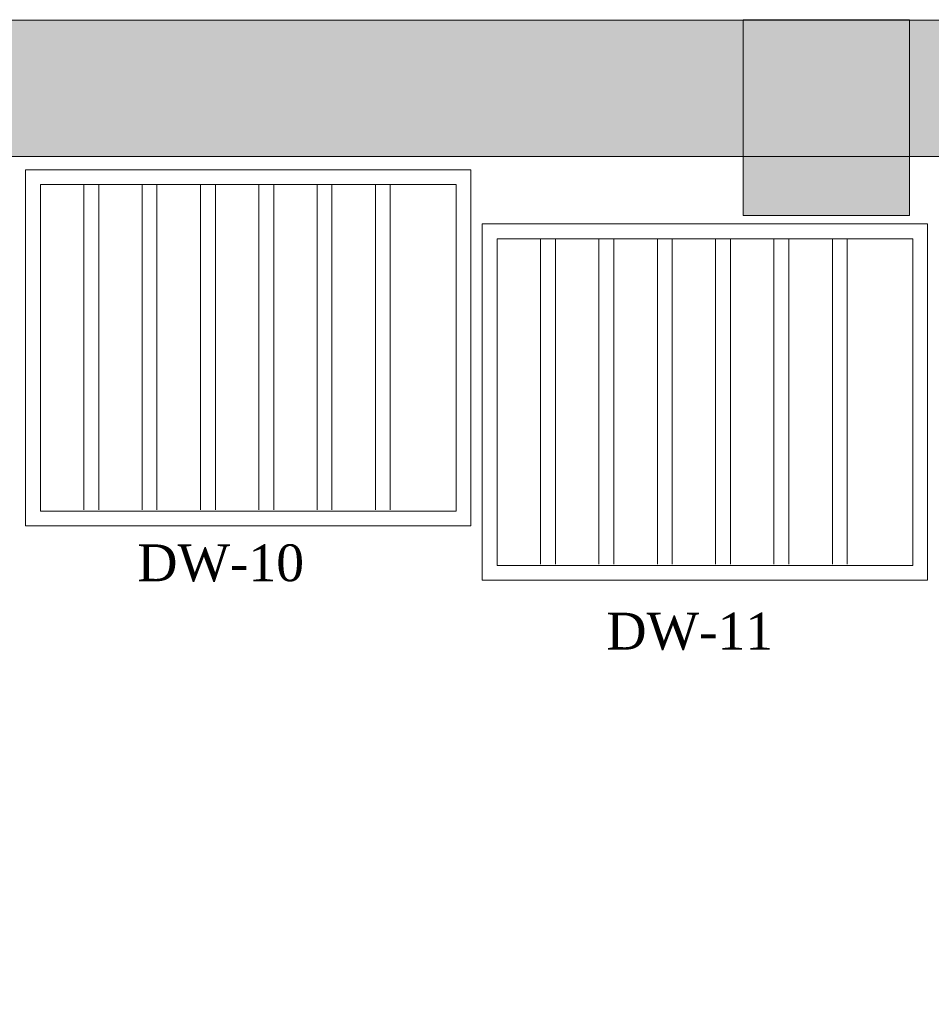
# Model space of a CAD drawing. Extents: x 3940905 to 4145695, y 925352 to 1109797.
# Tile 299 of 656: x 3980586 to 3982121, y 1100651 to 1102309. Entities that reach past the tile are written whole.
import ezdxf

# ---------------------------------------------------------------- set-up
doc = ezdxf.new("R2010")
doc.units = 0
doc.header["$LTSCALE"] = 750
doc.header["$MEASUREMENT"] = 0
doc.layers.get('0').update_dxf_attribs({"linetype": 'CONTINUOUS', "lineweight": 0})
for name, color, linetype, lineweight in [('CKD Equipments', 252, 'CONTINUOUS', 0), ('COLUMN', 1, 'CONTINUOUS', 9), ('HATCH', 7, 'CONTINUOUS', 0), ('wall', 7, 'CONTINUOUS', 25)]:
    doc.layers.add(name, color=color, linetype=linetype, lineweight=lineweight)
doc.layers.add('PDF_A - TEXT', color=7, linetype='CONTINUOUS')
doc.styles.add('CKD_Dimension Text', font='BOOKOS.TTF')

# ---------------------------------------------------------------- blocks, each defined once
blk = doc.blocks.new('COLUMN')
at = {"layer": 'COLUMN'}
h = blk.add_hatch(color=1, dxfattribs=at)
h.dxf.hatch_style = 1
h.paths.add_polyline_path([(2683499, 965771.1), (2684448, 965771.1), (2684448, 965331.1), (2683499, 965331.1)])
h.paths.add_polyline_path([(2684238, 970191.1), (2683499, 970191.1), (2683499, 969191.1), (2684238, 969191.1)])
h.paths.add_polyline_path([(2687443, 969266.1), (2687038, 969266.1), (2687038, 970031.1), (2687443, 970031.1)])
h.paths.add_polyline_path([(2687108, 972041.4), (2687644, 972041.4), (2687644, 971756.1), (2687108, 971756.1)])
h.paths.add_polyline_path([(2683499, 973491.1), (2684408, 973491.1), (2684408, 973041.1), (2683499, 973041.1)])
h.paths.add_polyline_path([(2683649, 975761.1), (2683978, 975761.1), (2683978, 975211.1), (2683649, 975211.1)])
h.paths.add_polyline_path([(2686978, 975811.1), (2687728, 975811.1), (2687728, 975476.1), (2686978, 975476.1)])
h.paths.add_polyline_path([(2689869, 975851.1), (2689028, 975851.1), (2689028, 975556.1), (2689869, 975556.1)])
h.paths.add_polyline_path([(2686978, 973346.1), (2687644, 973346.1), (2687644, 973116.1), (2686978, 973116.1)])
h.paths.add_polyline_path([(2683824, 977646.1), (2684029, 977646.1), (2684029, 977211.1), (2683824, 977211.1)])
h.paths.add_polyline_path([(2683824, 979911.1), (2684104, 979911.1), (2684104, 980241.1), (2683824, 980241.1)])
h.paths.add_polyline_path([(2687804, 979891.1), (2688004, 979891.1), (2688004, 980241.1), (2687804, 980241.1)])
h.paths.add_polyline_path([(2691584, 979836.1), (2692014, 979836.1), (2692014, 980241.1), (2691584, 980241.1)])
h.paths.add_polyline_path([(2691696, 977346.1), (2692014, 977346.1), (2692014, 976786.1), (2691696, 976786.1)])
h.paths.add_polyline_path([(2687443, 965841.1), (2686813, 965841.1), (2686813, 965401.1), (2687443, 965401.1)])
h.paths.add_polyline_path([(2687468, 963421.1), (2686703, 963421.1), (2686703, 962976.1), (2687468, 962976.1)])
h.paths.add_polyline_path([(2684168, 963191.1), (2683399, 963191.1), (2683399, 962446.1), (2684168, 962446.1)])
h.paths.add_polyline_path([(2684448, 958916.1), (2683399, 958916.1), (2683399, 959356.1), (2684448, 959356.1)])
h.paths.add_polyline_path([(2684448, 957356.1), (2683414, 957356.1), (2683414, 956916.1), (2684448, 956916.1)])
h.paths.add_polyline_path([(2687458, 957436.1), (2686708, 957436.1), (2686708, 956996.1), (2687458, 956996.1)])
h.paths.add_polyline_path([(2687453, 959516.1), (2686693, 959516.1), (2686693, 959086.1), (2687453, 959086.1)])
h.paths.add_polyline_path([(2683414, 953326.1), (2684313, 953326.1), (2684313, 953776.1), (2683414, 953776.1)])
h.paths.add_polyline_path([(2683294, 952396.1), (2683768, 952396.1), (2683768, 951976.1), (2683294, 951976.1)])
h.paths.add_polyline_path([(2682464, 977841.1), (2681834, 977841.1), (2681834, 977051.1), (2682464, 977051.1)])
at = {"color": 2}
blk.add_lwpolyline([(2683824, 979911.1), (2684104, 979911.1), (2684104, 980241.1), (2683824, 980241.1)], close=True, dxfattribs=at)
at = {"layer": 'COLUMN', "color": 1}
blk.add_lwpolyline([(2683824, 979911.1), (2684104, 979911.1), (2684104, 980241.1), (2683824, 980241.1)], close=True, dxfattribs=at)

msp = doc.modelspace()

# ---------------------------------------------------------------- hatches: boundary and pattern name
at = {"layer": 'HATCH'}
h = msp.add_hatch(color=8, dxfattribs=at)
h.dxf.hatch_style = 1
h.paths.add_polyline_path([(3989564.2, 1102308.4), (3976969.2, 1102308.4), (3976969.2, 1088263.4), (3976839.2, 1088263.4), (3976839.2, 1074300.4), (3977002.2, 1074300.4), (3977002.2, 1067776.4), (3977459.2, 1067776.4), (3977459.2, 1072350.4), (3977459.2, 1074463.4), (3977069.2, 1074463.4), (3977069.2, 1088033.5), (3977194.2, 1088033.4), (3977194.2, 1102078.4), (3989564.2, 1102078.4)])

# ---------------------------------------------------------------- linework, layer by layer
at = {"layer": 'CKD Equipments'}
for p, q in [((3980595.6, 1102056.3), (3981345.6, 1102056.3)), ((3980595.6, 1101456.3), (3980595.6, 1102056.3)), ((3981345.6, 1102056.3), (3981345.6, 1101456.3)), ((3980620.6, 1102031.3), (3981320.6, 1102031.3)), ((3980620.6, 1101481.3), (3980620.6, 1102031.3)), ((3981320.6, 1102031.3), (3981320.6, 1101481.3)), ((3981364.8, 1101964.9), (3982114.8, 1101964.9)), ((3981364.8, 1101364.9), (3981364.8, 1101964.9)), ((3982114.8, 1101964.9), (3982114.8, 1101364.9)), ((3981389.8, 1101939.9), (3982089.8, 1101939.9)), ((3981389.8, 1101389.9), (3981389.8, 1101939.9)), ((3982089.8, 1101939.9), (3982089.8, 1101389.9)), ((3981320.6, 1101481.3), (3980620.6, 1101481.3)), ((3981345.6, 1101456.3), (3980595.6, 1101456.3)), ((3982089.8, 1101389.9), (3981389.8, 1101389.9)), ((3982114.8, 1101364.9), (3981364.8, 1101364.9))]:
    msp.add_line(p, q, dxfattribs=at)
at = {"layer": 'CKD Equipments', "color": 252, "true_color": 0x989898}
for p, q in [((3980693.9, 1102031.3), (3980693.9, 1101483.4)), ((3980693.9, 1101483.4), (3980693.9, 1102031.3)), ((3980693.9, 1102031.3), (3980693.9, 1101483.4)), ((3980693.9, 1102031.3), (3980693.9, 1101483.9)), ((3980693.9, 1101483.9), (3980693.9, 1102031.3)), ((3980693.9, 1102031.3), (3980693.9, 1101483.9)), ((3980718.8, 1102031.3), (3980718.8, 1101483.4)), ((3980718.8, 1102031.3), (3980718.8, 1101483.4)), ((3980718.8, 1102031.3), (3980718.8, 1101483.9)), ((3980718.8, 1102031.3), (3980718.8, 1101483.9)), ((3980792.1, 1102031.3), (3980792.1, 1101483.4)), ((3980792.1, 1101483.4), (3980792.1, 1102031.3)), ((3980792.1, 1102031.3), (3980792.1, 1101483.4)), ((3980792.1, 1102031.3), (3980792.1, 1101483.9)), ((3980792.1, 1101483.9), (3980792.1, 1102031.3)), ((3980792.1, 1102031.3), (3980792.1, 1101483.9)), ((3980817, 1102031.3), (3980817, 1101483.4)), ((3980817, 1102031.3), (3980817, 1101483.4)), ((3980817, 1102031.3), (3980817, 1101483.9)), ((3980817, 1102031.3), (3980817, 1101483.9)), ((3980890.3, 1102031.3), (3980890.3, 1101483.4)), ((3980890.3, 1101483.4), (3980890.3, 1102031.3)), ((3980890.3, 1102031.3), (3980890.3, 1101483.4)), ((3980890.3, 1102031.3), (3980890.3, 1101483.9)), ((3980890.3, 1101483.9), (3980890.3, 1102031.3)), ((3980890.3, 1102031.3), (3980890.3, 1101483.9)), ((3980915.3, 1102031.3), (3980915.3, 1101483.4)), ((3980915.3, 1102031.3), (3980915.3, 1101483.4)), ((3980915.3, 1102031.3), (3980915.3, 1101483.9)), ((3980915.3, 1102031.3), (3980915.3, 1101483.9)), ((3980988.6, 1102031.3), (3980988.6, 1101483.4)), ((3980988.6, 1101483.4), (3980988.6, 1102031.3)), ((3980988.6, 1102031.3), (3980988.6, 1101483.4)), ((3980988.6, 1102031.3), (3980988.6, 1101483.9)), ((3980988.6, 1101483.9), (3980988.6, 1102031.3)), ((3980988.6, 1102031.3), (3980988.6, 1101483.9)), ((3981013.5, 1102031.3), (3981013.5, 1101483.4)), ((3981013.5, 1102031.3), (3981013.5, 1101483.4)), ((3981013.5, 1102031.3), (3981013.5, 1101483.9)), ((3981013.5, 1102031.3), (3981013.5, 1101483.9)), ((3981086.8, 1102031.3), (3981086.8, 1101483.4)), ((3981086.8, 1101483.4), (3981086.8, 1102031.3)), ((3981086.8, 1102031.3), (3981086.8, 1101483.4)), ((3981086.8, 1102031.3), (3981086.8, 1101483.9)), ((3981086.8, 1101483.9), (3981086.8, 1102031.3)), ((3981086.8, 1102031.3), (3981086.8, 1101483.9)), ((3981111.7, 1102031.3), (3981111.7, 1101483.4)), ((3981111.7, 1102031.3), (3981111.7, 1101483.4)), ((3981111.7, 1102031.3), (3981111.7, 1101483.9)), ((3981111.7, 1102031.3), (3981111.7, 1101483.9)), ((3981185, 1102031.3), (3981185, 1101483.4)), ((3981185, 1101483.4), (3981185, 1102031.3)), ((3981185, 1102031.3), (3981185, 1101483.4)), ((3981185, 1102031.3), (3981185, 1101483.9)), ((3981185, 1101483.9), (3981185, 1102031.3)), ((3981185, 1102031.3), (3981185, 1101483.9)), ((3981209.9, 1102031.3), (3981209.9, 1101483.4)), ((3981209.9, 1102031.3), (3981209.9, 1101483.4)), ((3981209.9, 1102031.3), (3981209.9, 1101483.9)), ((3981209.9, 1102031.3), (3981209.9, 1101483.9)), ((3981463.1, 1101939.9), (3981463.1, 1101391.9)), ((3981463.1, 1101391.9), (3981463.1, 1101939.9)), ((3981463.1, 1101939.9), (3981463.1, 1101391.9)), ((3981463.1, 1101939.9), (3981463.1, 1101392.4)), ((3981463.1, 1101392.4), (3981463.1, 1101939.9)), ((3981463.1, 1101939.9), (3981463.1, 1101392.4)), ((3981488, 1101939.9), (3981488, 1101391.9)), ((3981488, 1101939.9), (3981488, 1101391.9)), ((3981488, 1101939.9), (3981488, 1101392.4)), ((3981488, 1101939.9), (3981488, 1101392.4)), ((3981561.3, 1101939.9), (3981561.3, 1101391.9)), ((3981561.3, 1101391.9), (3981561.3, 1101939.9)), ((3981561.3, 1101939.9), (3981561.3, 1101391.9)), ((3981561.3, 1101939.9), (3981561.3, 1101392.4)), ((3981561.3, 1101392.4), (3981561.3, 1101939.9)), ((3981561.3, 1101939.9), (3981561.3, 1101392.4)), ((3981586.3, 1101939.9), (3981586.3, 1101391.9)), ((3981586.3, 1101939.9), (3981586.3, 1101391.9)), ((3981586.3, 1101939.9), (3981586.3, 1101392.4)), ((3981586.3, 1101939.9), (3981586.3, 1101392.4)), ((3981659.6, 1101939.9), (3981659.6, 1101391.9)), ((3981659.6, 1101391.9), (3981659.6, 1101939.9)), ((3981659.6, 1101939.9), (3981659.6, 1101391.9)), ((3981659.6, 1101939.9), (3981659.6, 1101392.4)), ((3981659.6, 1101392.4), (3981659.6, 1101939.9)), ((3981659.6, 1101939.9), (3981659.6, 1101392.4)), ((3981684.5, 1101939.9), (3981684.5, 1101391.9)), ((3981684.5, 1101939.9), (3981684.5, 1101391.9)), ((3981684.5, 1101939.9), (3981684.5, 1101392.4)), ((3981684.5, 1101939.9), (3981684.5, 1101392.4)), ((3981757.8, 1101939.9), (3981757.8, 1101391.9)), ((3981757.8, 1101391.9), (3981757.8, 1101939.9)), ((3981757.8, 1101939.9), (3981757.8, 1101391.9)), ((3981757.8, 1101939.9), (3981757.8, 1101392.4)), ((3981757.8, 1101392.4), (3981757.8, 1101939.9)), ((3981757.8, 1101939.9), (3981757.8, 1101392.4)), ((3981782.7, 1101939.9), (3981782.7, 1101391.9)), ((3981782.7, 1101939.9), (3981782.7, 1101391.9)), ((3981782.7, 1101939.9), (3981782.7, 1101392.4)), ((3981782.7, 1101939.9), (3981782.7, 1101392.4)), ((3981856, 1101939.9), (3981856, 1101391.9)), ((3981856, 1101391.9), (3981856, 1101939.9)), ((3981856, 1101939.9), (3981856, 1101391.9)), ((3981856, 1101939.9), (3981856, 1101392.4)), ((3981856, 1101392.4), (3981856, 1101939.9)), ((3981856, 1101939.9), (3981856, 1101392.4)), ((3981881, 1101939.9), (3981881, 1101391.9)), ((3981881, 1101939.9), (3981881, 1101391.9)), ((3981881, 1101939.9), (3981881, 1101392.4)), ((3981881, 1101939.9), (3981881, 1101392.4)), ((3981954.3, 1101939.9), (3981954.3, 1101391.9)), ((3981954.3, 1101391.9), (3981954.3, 1101939.9)), ((3981954.3, 1101939.9), (3981954.3, 1101391.9)), ((3981954.3, 1101939.9), (3981954.3, 1101392.4)), ((3981954.3, 1101392.4), (3981954.3, 1101939.9)), ((3981954.3, 1101939.9), (3981954.3, 1101392.4)), ((3981979.2, 1101939.9), (3981979.2, 1101391.9)), ((3981979.2, 1101939.9), (3981979.2, 1101391.9)), ((3981979.2, 1101939.9), (3981979.2, 1101392.4)), ((3981979.2, 1101939.9), (3981979.2, 1101392.4))]:
    msp.add_line(p, q, dxfattribs=at)
at = {"layer": 'wall', "lineweight": 0, "ltscale": 2}
msp.add_lwpolyline([(3989564.2, 1102308.4), (3976969.2, 1102308.4), (3976969.2, 1088263.4), (3976839.2, 1088263.4), (3976839.2, 1074300.4), (3977002.2, 1074300.4), (3977002.2, 1067776.4), (3977459.2, 1067776.4), (3977459.2, 1074463.4), (3977069.2, 1074463.4), (3977069.2, 1088033.5), (3977194.2, 1088033.4), (3977194.2, 1102078.4), (3989564.2, 1102078.4)], close=True, dxfattribs=at)

# ---------------------------------------------------------------- block references
at = {"layer": 'COLUMN'}
msp.add_blockref('COLUMN', (1297980.2, 122067.9), dxfattribs=at)

# ---------------------------------------------------------------- texts
at = {"layer": 'PDF_A - TEXT', "char_height": 61.96, "width": 784.973, "attachment_point": 1, "style": 'CKD_Dimension Text'}
for s, insert in [('DW-10', (3980784, 1101425.2)), ('DW-11', (3981573.9, 1101310.1))]:
    msp.add_mtext(s, dxfattribs=dict(at, insert=insert))

doc.saveas('drawing.dxf')
